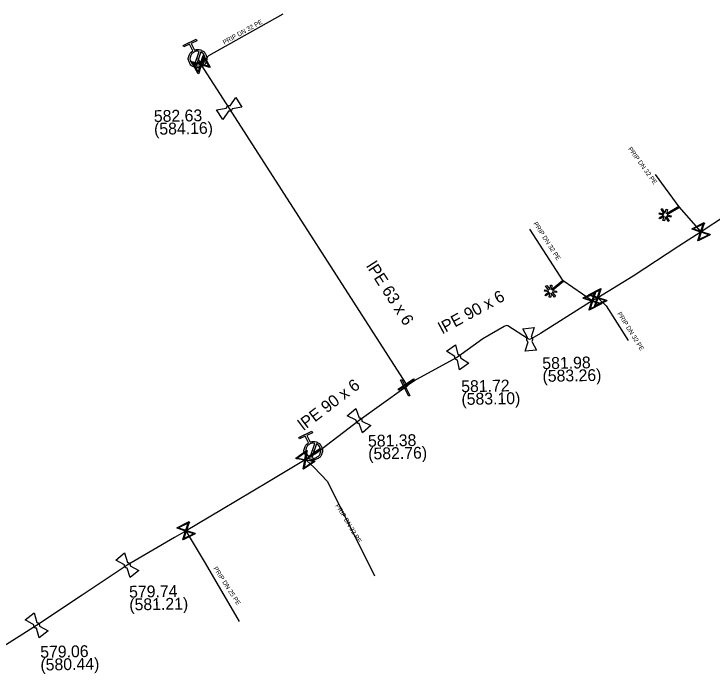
# Model space of a CAD drawing. Extents: x -643544 to -637295, y -1119190 to -1111715.
# Drawn here: x -641064.3 to -640987.6, y -1114126.7 to -1114054 of the extents above; entities that cross this region are included whole.
import ezdxf

# ---------------------------------------------------------------- set-up
doc = ezdxf.new("R2010")
doc.units = 0
for name, color, linetype in [('Default', 7, 'Continuous'), ('VP Hydrant', 7, 'Continuous'), ('VP Lomový bod', 7, 'Continuous'), ('VP Lomový bod - popis', 7, 'Continuous'), ('VP Popis přípojky', 7, 'Continuous'), ('VP Přípojka', 7, 'Continuous'), ('VP Změna materiálu', 7, 'Continuous'), ('VP Řad', 7, 'Continuous'), ('VP Řad - popis', 7, 'Continuous'), ('VP Šoupě', 7, 'Continuous')]:
    doc.layers.add(name, color=color, linetype=linetype)

msp = doc.modelspace()

# ---------------------------------------------------------------- linework, layer by layer
at = {"layer": 'Default'}
for points in [[(-641044.475, -1114058.015), (-641044.139, -1114057.883), (-641043.794, -1114058.003), (-641043.403, -1114058.139), (-641043.221, -1114058.513), (-641043.039, -1114058.885), (-641043.174, -1114059.276), (-641043.309, -1114059.667), (-641043.683, -1114059.849), (-641044.053, -1114060.03), (-641044.444, -1114059.897), (-641044.836, -1114059.763), (-641045.018, -1114059.391), (-641045.2, -1114059.017), (-641045.067, -1114058.626), (-641044.951, -1114058.278), (-641044.64, -1114058.095)], [(-641043.943, -1114058.155), (-641044.216, -1114058.09), (-641044.479, -1114058.219), (-641044.783, -1114058.368), (-641044.892, -1114058.685), (-641045.001, -1114059.002), (-641044.853, -1114059.306), (-641044.724, -1114059.569), (-641044.469, -1114059.686)], [(-641044.297, -1114059.745), (-641044.025, -1114059.806), (-641043.766, -1114059.679), (-641043.464, -1114059.532), (-641043.354, -1114059.214), (-641043.244, -1114058.896), (-641043.393, -1114058.592), (-641043.52, -1114058.333), (-641043.771, -1114058.214)], [(-641040.949, -1114064.387), (-641040.943, -1114064.334), (-641040.917, -1114064.286), (-641040.878, -1114064.211), (-641040.809, -1114064.167), (-641040.74, -1114064.123), (-641040.654, -1114064.118), (-641040.601, -1114064.114), (-641040.55, -1114064.13)], [(-641040.329, -1114064.474), (-641040.336, -1114064.525), (-641040.361, -1114064.573), (-641040.402, -1114064.649), (-641040.471, -1114064.693), (-641040.54, -1114064.737), (-641040.624, -1114064.742), (-641040.678, -1114064.745), (-641040.729, -1114064.73)], [(-641007.79, -1114090.098), (-641007.832, -1114090.068), (-641007.863, -1114090.024), (-641007.912, -1114089.953), (-641007.921, -1114089.872), (-641007.929, -1114089.791), (-641007.895, -1114089.714), (-641007.874, -1114089.663), (-641007.837, -1114089.625)], [(-641007.431, -1114089.584), (-641007.388, -1114089.613), (-641007.356, -1114089.658), (-641007.307, -1114089.727), (-641007.299, -1114089.808), (-641007.291, -1114089.889), (-641007.325, -1114089.969), (-641007.346, -1114090.018), (-641007.383, -1114090.056)], [(-641015.557, -1114092.113), (-641015.609, -1114092.108), (-641015.658, -1114092.086), (-641015.736, -1114092.049), (-641015.784, -1114091.983), (-641015.831, -1114091.916), (-641015.84, -1114091.833), (-641015.847, -1114091.778), (-641015.834, -1114091.727)], [(-641015.503, -1114091.489), (-641015.45, -1114091.493), (-641015.401, -1114091.516), (-641015.324, -1114091.551), (-641015.276, -1114091.617), (-641015.229, -1114091.684), (-641015.219, -1114091.77), (-641015.213, -1114091.823), (-641015.225, -1114091.874)], [(-641026.354, -1114099.094), (-641026.406, -1114099.095), (-641026.457, -1114099.078), (-641026.539, -1114099.049), (-641026.593, -1114098.988), (-641026.648, -1114098.927), (-641026.665, -1114098.845), (-641026.677, -1114098.791), (-641026.67, -1114098.739)], [(-641026.366, -1114098.468), (-641026.313, -1114098.466), (-641026.261, -1114098.484), (-641026.181, -1114098.511), (-641026.127, -1114098.572), (-641026.072, -1114098.633), (-641026.054, -1114098.718), (-641026.042, -1114098.769), (-641026.049, -1114098.822)], [(-641031.755, -1114101.145), (-641031.419, -1114101.013), (-641031.074, -1114101.133), (-641030.683, -1114101.269), (-641030.501, -1114101.643), (-641030.319, -1114102.015), (-641030.454, -1114102.406), (-641030.589, -1114102.797), (-641030.963, -1114102.979), (-641031.333, -1114103.16), (-641031.724, -1114103.027), (-641032.116, -1114102.893), (-641032.298, -1114102.521), (-641032.48, -1114102.147), (-641032.347, -1114101.756), (-641032.231, -1114101.408), (-641031.92, -1114101.225)], [(-641031.223, -1114101.285), (-641031.496, -1114101.22), (-641031.759, -1114101.349), (-641032.063, -1114101.498), (-641032.172, -1114101.815), (-641032.281, -1114102.132), (-641032.133, -1114102.436), (-641032.004, -1114102.699), (-641031.749, -1114102.816)], [(-641031.577, -1114102.875), (-641031.305, -1114102.936), (-641031.046, -1114102.809), (-641030.744, -1114102.662), (-641030.634, -1114102.344), (-641030.524, -1114102.026), (-641030.673, -1114101.722), (-641030.8, -1114101.463), (-641031.051, -1114101.344)], [(-641051.843, -1114114.378), (-641051.79, -1114114.378), (-641051.739, -1114114.398), (-641051.66, -1114114.429), (-641051.608, -1114114.492), (-641051.557, -1114114.555), (-641051.542, -1114114.641), (-641051.532, -1114114.693), (-641051.541, -1114114.745)], [(-641051.857, -1114115.004), (-641051.909, -1114115.002), (-641051.96, -1114114.984), (-641052.04, -1114114.951), (-641052.092, -1114114.888), (-641052.143, -1114114.825), (-641052.158, -1114114.742), (-641052.167, -1114114.688), (-641052.158, -1114114.636)], [(-641061.838, -1114121.624), (-641061.89, -1114121.62), (-641061.939, -1114121.6), (-641062.018, -1114121.565), (-641062.068, -1114121.5), (-641062.118, -1114121.435), (-641062.129, -1114121.352), (-641062.137, -1114121.298), (-641062.126, -1114121.246)], [(-641061.802, -1114120.998), (-641061.75, -1114121.001), (-641061.699, -1114121.022), (-641061.622, -1114121.055), (-641061.572, -1114121.12), (-641061.522, -1114121.185), (-641061.51, -1114121.271), (-641061.502, -1114121.323), (-641061.513, -1114121.375)]]:
    msp.add_open_spline(points, degree=3, dxfattribs=at)
at = {"layer": 'VP Hydrant'}
for points in [[(-641044.64, -1114058.095), (-641045, -1114057.358), (-641045.62, -1114057.661), (-641045.7, -1114057.496), (-641044.297, -1114056.81), (-641044.216, -1114056.975), (-641044.835, -1114057.278), (-641044.475, -1114058.015)], [(-641044.469, -1114059.686), (-641043.943, -1114058.155)], [(-641043.771, -1114058.214), (-641044.297, -1114059.745)], [(-641031.92, -1114101.225), (-641032.28, -1114100.488), (-641032.9, -1114100.791), (-641032.98, -1114100.626), (-641031.577, -1114099.94), (-641031.496, -1114100.105), (-641032.115, -1114100.408), (-641031.755, -1114101.145)], [(-641031.749, -1114102.816), (-641031.223, -1114101.285)], [(-641031.051, -1114101.344), (-641031.577, -1114102.875)]]:
    msp.add_lwpolyline(points, dxfattribs=at)
at = {"layer": 'VP Lomový bod'}
for points in [[(-641040.55, -1114064.13), (-641039.927, -1114063.228)], [(-641039.927, -1114063.228), (-641039.251, -1114064.279), (-641040.329, -1114064.474)], [(-641040.729, -1114064.73), (-641041.353, -1114065.632), (-641042.029, -1114064.581), (-641040.949, -1114064.387)], [(-641007.837, -1114089.625), (-641008.36, -1114088.66), (-641007.116, -1114088.533), (-641007.431, -1114089.584)], [(-641015.834, -1114091.727), (-641016.768, -1114091.151), (-641015.753, -1114090.42), (-641015.503, -1114091.489)], [(-641006.86, -1114091.02), (-641008.104, -1114091.147), (-641007.79, -1114090.098)], [(-641007.383, -1114090.056), (-641006.86, -1114091.02)], [(-641014.292, -1114092.449), (-641015.307, -1114093.18), (-641015.557, -1114092.113)], [(-641015.225, -1114091.874), (-641014.292, -1114092.449)], [(-641026.67, -1114098.739), (-641027.659, -1114098.264), (-641026.726, -1114097.431), (-641026.366, -1114098.468)], [(-641025.061, -1114099.296), (-641025.994, -1114100.129), (-641026.354, -1114099.094)], [(-641026.049, -1114098.822), (-641025.061, -1114099.296)], [(-641052.158, -1114114.636), (-641053.126, -1114114.12), (-641052.16, -1114113.327), (-641051.843, -1114114.378)], [(-641050.574, -1114115.26), (-641051.54, -1114116.053), (-641051.857, -1114115.004)], [(-641051.541, -1114114.745), (-641050.574, -1114115.26)], [(-641062.126, -1114121.246), (-641063.077, -1114120.698), (-641062.084, -1114119.938), (-641061.802, -1114120.998)], [(-641061.513, -1114121.375), (-641060.563, -1114121.922)], [(-641060.563, -1114121.922), (-641061.556, -1114122.682), (-641061.838, -1114121.624)]]:
    msp.add_lwpolyline(points, dxfattribs=at)
at = {"layer": 'VP Přípojka'}
for points in [[(-641042.87, -1114058.6), (-641034.695, -1114054.034)], [(-641043.76, -1114059.59), (-641042.87, -1114058.6)], [(-640991.17, -1114075.26), (-640993.758, -1114071.686)], [(-640988.76, -1114078), (-640991.17, -1114075.26)], [(-641003.93, -1114083.41), (-641007.598, -1114077.724)], [(-641000.72, -1114085.61), (-641003.93, -1114083.41)], [(-641000.13, -1114085.26), (-640999.21, -1114086.14), (-640996.777, -1114089.949)], [(-641031.4, -1114102.08), (-641031.33, -1114102.19), (-641031.26, -1114102.29), (-641031.16, -1114102.43)], [(-641032.29, -1114103.09), (-641032.16, -1114103.15), (-641031.33, -1114103.9), (-641029.85, -1114105.46)], [(-641029.85, -1114105.46), (-641024.669, -1114115.858)], [(-641045.39, -1114110.9), (-641045.27, -1114111.17), (-641043.29, -1114114.45)], [(-641043.29, -1114114.45), (-641039.533, -1114120.875)]]:
    msp.add_lwpolyline(points, dxfattribs=at)
at = {"layer": 'VP Změna materiálu'}
for points in [[(-640992.826, -1114076.313), (-640993.292, -1114076.584), (-640993.371, -1114076.449), (-640992.909, -1114076.18), (-640993.362, -1114076.061), (-640993.321, -1114075.911), (-640992.871, -1114076.028), (-640993.161, -1114075.53), (-640993.026, -1114075.452), (-640992.731, -1114075.958), (-640992.611, -1114075.5), (-640992.461, -1114075.539), (-640992.578, -1114075.988), (-640991.211, -1114075.19), (-640991.132, -1114075.325), (-640992.504, -1114076.125), (-640992.047, -1114076.245), (-640992.088, -1114076.395), (-640992.546, -1114076.275), (-640992.252, -1114076.781), (-640992.387, -1114076.859), (-640992.676, -1114076.363), (-640992.795, -1114076.811), (-640992.946, -1114076.771), (-640992.826, -1114076.313)], [(-641005.399, -1114084.711), (-641005.816, -1114085.053), (-641005.915, -1114084.932), (-641005.501, -1114084.593), (-641005.968, -1114084.548), (-641005.952, -1114084.392), (-641005.489, -1114084.437), (-641005.854, -1114083.992), (-641005.733, -1114083.893), (-641005.361, -1114084.346), (-641005.315, -1114083.874), (-641005.161, -1114083.89), (-641005.206, -1114084.351), (-641003.981, -1114083.348), (-641003.882, -1114083.469), (-641005.111, -1114084.475), (-641004.641, -1114084.521), (-641004.657, -1114084.676), (-641005.129, -1114084.63), (-641004.758, -1114085.082), (-641004.879, -1114085.182), (-641005.243, -1114084.737), (-641005.29, -1114085.198), (-641005.445, -1114085.183), (-641005.399, -1114084.711)]]:
    msp.add_lwpolyline(points, dxfattribs=at)
at = {"layer": 'VP Řad'}
for points in [[(-641044.12, -1114058.95), (-641043.88, -1114059.35), (-641043.76, -1114059.59), (-641040.64, -1114064.43), (-641021.27, -1114094.67), (-641021.19, -1114094.8), (-641021.1, -1114095.04)], [(-640986.08, -1114076.24), (-640988.76, -1114078), (-640991.192, -1114079.591), (-640996.21, -1114082.88), (-641000.13, -1114085.26), (-641000.72, -1114085.61), (-641001.31, -1114085.97), (-641006.41, -1114089.2), (-641007.38, -1114089.74), (-641007.61, -1114089.84), (-641007.83, -1114089.73), (-641009.99, -1114088.36), (-641010.17, -1114088.31), (-641010.42, -1114088.43), (-641012.74, -1114089.76), (-641015.53, -1114091.8), (-641020.06, -1114094.26), (-641020.92, -1114094.84), (-641021.1, -1114095.04)], [(-641021.1, -1114095.04), (-641021.19, -1114095.11), (-641021.28, -1114095.17), (-641021.46, -1114095.26), (-641026.36, -1114098.78), (-641031.041, -1114102.34), (-641031.16, -1114102.43), (-641031.29, -1114102.51), (-641032.29, -1114103.09), (-641036.34, -1114105.52), (-641041.49, -1114108.6), (-641045.39, -1114110.9), (-641046.68, -1114111.65), (-641051.85, -1114114.69), (-641056.82, -1114117.99), (-641061.82, -1114121.31), (-641068.186, -1114125.306)]]:
    msp.add_lwpolyline(points, dxfattribs=at)
at = {"layer": 'VP Šoupě'}
for points in [[(-641044.049, -1114060.611), (-641044.781, -1114059.301), (-641044.723, -1114059.269), (-641044.601, -1114059.308), (-641043.792, -1114059.536), (-641043.528, -1114058.602), (-641043.471, -1114058.569), (-641042.739, -1114059.879), (-641042.797, -1114059.911), (-641043.731, -1114059.644), (-641043.959, -1114060.453), (-641043.992, -1114060.578), (-641044.049, -1114060.611)], [(-641043.207, -1114059.016), (-641044.506, -1114059.766), (-641044.553, -1114059.684), (-641043.254, -1114058.934), (-641043.207, -1114059.016)], [(-641043.478, -1114058.748), (-641043.707, -1114059.56), (-641042.898, -1114059.788), (-641043.478, -1114058.748)], [(-641044.044, -1114060.427), (-641043.816, -1114059.62), (-641044.622, -1114059.393), (-641044.044, -1114060.427)], [(-640989.767, -1114077.666), (-640988.426, -1114076.993), (-640988.397, -1114077.052), (-640988.441, -1114077.173), (-640988.704, -1114077.97), (-640987.783, -1114078.275), (-640987.753, -1114078.334), (-640989.094, -1114079.007), (-640989.123, -1114078.948), (-640988.816, -1114078.026), (-640989.613, -1114077.763), (-640989.737, -1114077.725), (-640989.767, -1114077.666)], [(-640989.584, -1114077.68), (-640988.788, -1114077.943), (-640988.526, -1114077.148), (-640989.584, -1114077.68)], [(-640987.931, -1114078.318), (-640988.732, -1114078.054), (-640988.996, -1114078.853), (-640987.931, -1114078.318)], [(-641001.137, -1114084.926), (-640999.796, -1114084.253), (-640999.767, -1114084.312), (-640999.811, -1114084.433), (-641000.074, -1114085.23), (-640999.153, -1114085.535), (-640999.123, -1114085.594), (-641000.464, -1114086.267), (-641000.493, -1114086.208), (-641000.186, -1114085.286), (-641000.983, -1114085.023), (-641001.107, -1114084.985), (-641001.137, -1114084.926)], [(-641000.954, -1114084.94), (-641000.158, -1114085.203), (-640999.896, -1114084.408), (-641000.954, -1114084.94)], [(-641001.727, -1114085.276), (-641000.386, -1114084.603), (-641000.357, -1114084.662), (-641000.401, -1114084.783), (-641000.664, -1114085.58), (-640999.743, -1114085.885), (-640999.713, -1114085.944), (-641001.054, -1114086.617), (-641001.083, -1114086.558), (-641000.776, -1114085.636), (-641001.573, -1114085.373), (-641001.697, -1114085.335), (-641001.727, -1114085.276)], [(-641001.544, -1114085.29), (-641000.748, -1114085.553), (-641000.486, -1114084.758), (-641001.544, -1114085.29)], [(-640999.301, -1114085.578), (-641000.102, -1114085.314), (-641000.366, -1114086.113), (-640999.301, -1114085.578)], [(-640999.891, -1114085.928), (-641000.692, -1114085.664), (-641000.956, -1114086.463), (-640999.891, -1114085.928)], [(-641020.325, -1114094.294), (-641021.985, -1114095.409), (-641022.055, -1114095.306), (-641020.395, -1114094.191), (-641020.325, -1114094.294)], [(-641021.682, -1114094.252), (-641020.767, -1114096.031), (-641020.878, -1114096.088), (-641021.793, -1114094.309), (-641021.682, -1114094.252)], [(-641033.336, -1114102.917), (-641032.117, -1114102.044), (-641032.079, -1114102.097), (-641032.104, -1114102.223), (-641032.24, -1114103.052), (-641031.282, -1114103.209), (-641031.244, -1114103.263), (-641032.463, -1114104.136), (-641032.501, -1114104.083), (-641032.341, -1114103.125), (-641033.17, -1114102.989), (-641033.298, -1114102.971), (-641033.336, -1114102.917)], [(-641030.612, -1114101.909), (-641031.855, -1114102.749), (-641031.908, -1114102.671), (-641030.665, -1114101.831), (-641030.612, -1114101.909)], [(-641033.154, -1114102.902), (-641032.327, -1114103.038), (-641032.191, -1114102.212), (-641033.154, -1114102.902)], [(-641031.422, -1114103.275), (-641032.254, -1114103.139), (-641032.39, -1114103.969), (-641031.422, -1114103.275)], [(-641046.397, -1114110.566), (-641045.056, -1114109.893), (-641045.027, -1114109.952), (-641045.071, -1114110.073), (-641045.334, -1114110.87), (-641044.413, -1114111.175), (-641044.383, -1114111.234), (-641045.724, -1114111.907), (-641045.753, -1114111.848), (-641045.446, -1114110.926), (-641046.243, -1114110.663), (-641046.367, -1114110.625), (-641046.397, -1114110.566)], [(-641046.214, -1114110.58), (-641045.418, -1114110.843), (-641045.156, -1114110.048), (-641046.214, -1114110.58)], [(-641044.561, -1114111.218), (-641045.362, -1114110.954), (-641045.626, -1114111.753), (-641044.561, -1114111.218)]]:
    msp.add_lwpolyline(points, dxfattribs=at)

# ---------------------------------------------------------------- texts
at = {"layer": 'VP Lomový bod - popis'}
for s, p in [('582.63', (-641048.923, -1114065.927)), ('(584.16)', (-641048.899, -1114067.327)), ('581.98', (-641006.207, -1114093.113)), ('(583.26)', (-641006.183, -1114094.513)), ('581.72', (-641015.125, -1114095.654)), ('(583.10)', (-641015.1, -1114097.054)), ('581.38', (-641025.375, -1114101.657)), ('(582.76)', (-641025.351, -1114103.057)), ('579.74', (-641051.644, -1114118.261)), ('(581.21)', (-641051.619, -1114119.661)), ('579.06', (-641061.418, -1114124.876)), ('(580.44)', (-641061.394, -1114126.276))]:
    msp.add_text(s, height=1.3, rotation=1, dxfattribs=at).set_placement(p)
at = {"layer": 'VP Popis přípojky'}
for s, rotation, p in [('PRIP DN 32 PE', 29.18709, (-641041.181, -1114057.423)), ('PRIP DN 32 PE', 305.90894, (-640996.811, -1114068.894)), ('PRIP DN 32 PE', 302.85859, (-641007.224, -1114077.102)), ('PRIP DN 32 PE', 302.11381, (-640998.001, -1114087.008)), ('PRIP DN 32 PE', 301.17555, (-641029.005, -1114108.125)), ('PRIP DN 25 PE', 302.77784, (-641042.409, -1114115.038))]:
    msp.add_text(s, height=0.5, rotation=rotation, dxfattribs=at).set_placement(p)
at = {"layer": 'VP Řad - popis'}
for s, rotation, p in [('lPE 63 x 6', 302.64128, (-641025.631, -1114081.764)), ('lPE 90 x 6', 28.50401, (-641017.192, -1114089.28)), ('lPE 90 x 6', 37.25376, (-641032.465, -1114099.925))]:
    msp.add_text(s, height=1.3, rotation=rotation, dxfattribs=at).set_placement(p)

doc.saveas('drawing.dxf')
